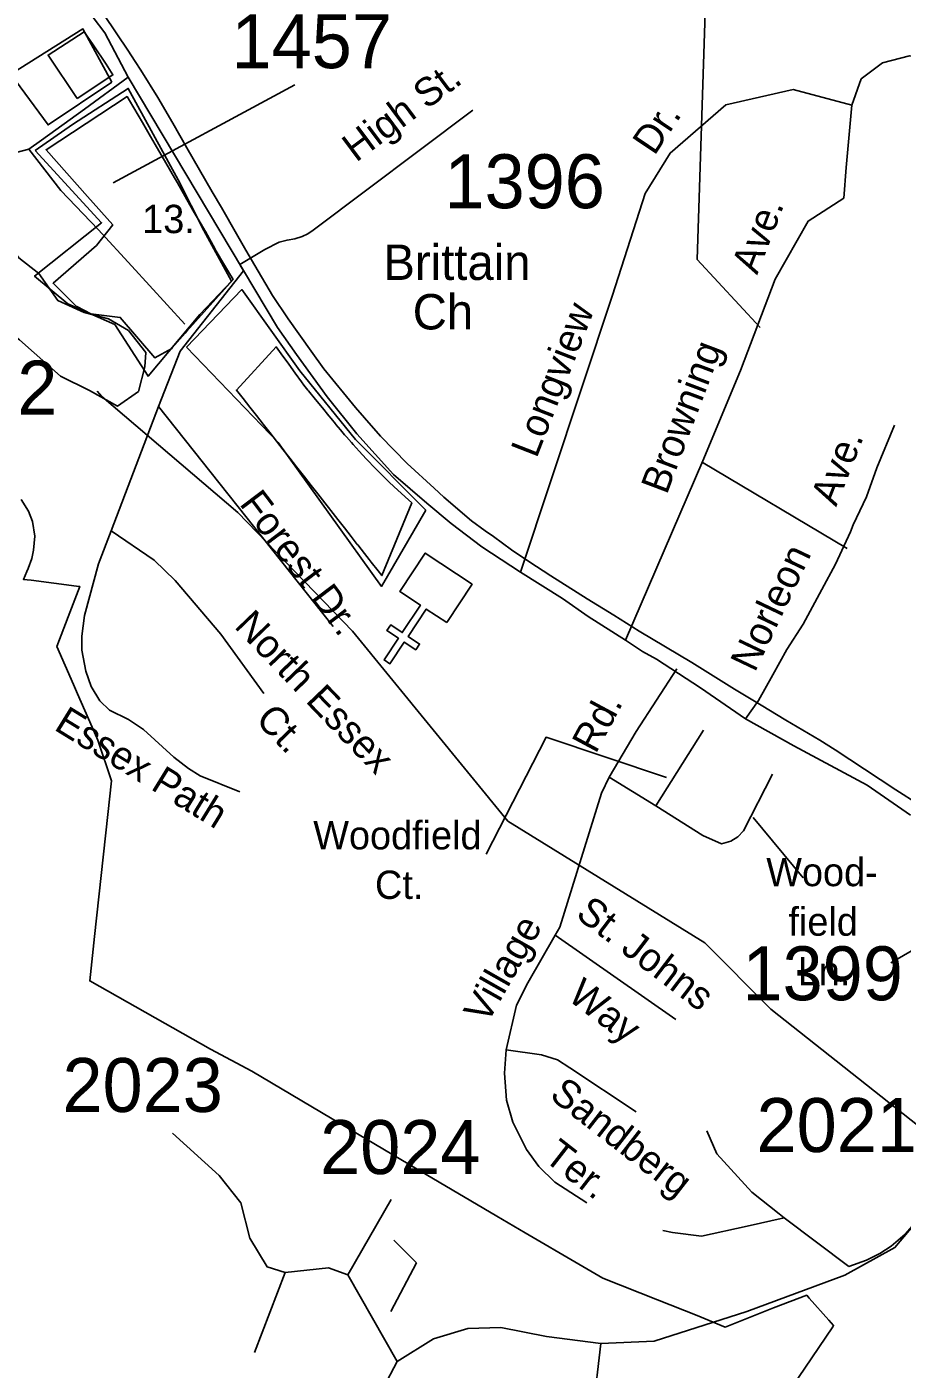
# Model space of a CAD drawing. Extents: x 884530 to 1028605, y 526725 to 653634.
# Drawn here: x 958360 to 960389, y 594238 to 597349 of the extents above; entities that cross this region are included whole.
import ezdxf

# ---------------------------------------------------------------- set-up
doc = ezdxf.new("R2010")
doc.units = 0
for name, color, linetype in [('Exist Boundary Political City Limit New', 7, 'Continuous'), ('Exist Boundary Political City Limit New Hole', 7, 'Continuous'), ('Exist Cultural Church CELL', 7, 'Continuous'), ('Exist Cultural Church Label', 7, 'Continuous'), ('Exist Hydrographic Creek Single Shore', 7, 'Continuous'), ('Exist Hydrographic Pond Over 1500 Sq Ft', 7, 'Continuous'), ('Exist Road Non-System Type 51', 7, 'Continuous'), ('Exist Road Non-System Type 51 Label', 7, 'Continuous'), ('Exist Road Primary NC Attributed', 7, 'Continuous'), ('Exist Road Secondary Type 51 Attributed', 7, 'Continuous'), ('Exist Road Secondary Type 51 Label', 7, 'Continuous'), ('Exist Road Secondary Type 51 Number Label', 7, 'Continuous'), ('Map Preparation Boundary City Limit Buffer Line', 7, 'Continuous')]:
    doc.layers.add(name, color=color, linetype=linetype)

msp = doc.modelspace()

# ---------------------------------------------------------------- linework, layer by layer
at = {"layer": 'Exist Boundary Political City Limit New'}
for points in [[(959720.4, 595985.6), (959658.6, 596023.2), (959574.1, 596077), (959523.8, 596109.8), (959483.3, 596137.1), (959441.2, 596167.6), (959422.2, 596181.3), (959390.2, 596204.4), (959326.6, 596258.8), (959303.9, 596279.7), (959241.4, 596337.2), (959179.9, 596400.2), (959142.2, 596443.1), (959121.4, 596466.9), (959048.4, 596556.8), (959019.1, 596597.1), (958965.6, 596672.1), (958929.2, 596726.7), (958888.4, 596795.6), (958867.1, 596831.4), (958845.4, 596869.1), (958811.1, 596929.9), (958789.4, 596966.6), (958730.8, 597068.8), (958697.8, 597125.9), (958663.2, 597184.9), (958623.5, 597248.8), (958610.8, 597268.3), (958594, 597294.9), (958568.3, 597332.9), (958536.3, 597379.8)], [(958346.1, 596253.5), (958363.1, 596226.4), (958372.9, 596202.9), (958378.4, 596168.4), (958375.1, 596136.2), (958371, 596116.7), (958362.8, 596093.8), (958359.8, 596087.1), (958351.6, 596068.6), (958360.2, 596067.5), (958369.2, 596066.4), (958474.7, 596053.2), (958482.1, 596052.4), (958466.9, 596012.2), (958455.2, 595981.7), (958429.1, 595913.2), (958467.5, 595825.1), (958472.2, 595814.2), (958477.1, 595803.2), (958510.7, 595726.1), (958523.9, 595695.9), (958556.2, 595601.6), (958547.7, 595523.5), (958516.8, 595241.2), (958505.5, 595138.1), (958785.6, 594979.6), (958881.4, 594928.6), (959088.5, 594806.2), (959285.8, 594689.6), (959449.6, 594592.9), (959514.7, 594554.6), (959639.3, 594481.4), (959694.8, 594449.1), (959821.4, 594399.1), (959913.8, 594362.6), (959978.9, 594335.4), (960090.7, 594380.4), (960167.8, 594409.7), (960173.6, 594403.1)], [(960427.8, 595546.7), (960374.6, 595580.7), (960301.9, 595628.6), (960234, 595673.8), (960197.8, 595695.6), (960119.1, 595742.2), (960062.5, 595776.9), (960000, 595813.9), (959901.1, 595875.6), (959779.4, 595948.4), (959720.4, 595985.6)], [(960173.6, 594403.1), (960219.1, 594351.9), (960230.2, 594339.3), (960228.2, 594336.2), (960163.4, 594241), (960103.8, 594153.4)]]:
    msp.add_lwpolyline(points, dxfattribs=at)
at = {"layer": 'Exist Boundary Political City Limit New Hole'}
for points in [[(958557, 597221.1), (958489.6, 597344), (958322.4, 597239.4)], [(958475.9, 597182.9), (958559.2, 597237.6), (958543.3, 597262.7), (958513, 597307.6), (958492.5, 597337.5), (958408.7, 597283.6), (958475.9, 597182.9)], [(958322.4, 597239.4), (958408.7, 597121.7), (958557, 597221.1)], [(958834.3, 596759.9), (958770.1, 596876.8), (958710.7, 596994.5), (958594.8, 597206.3), (958465.4, 597122.6), (958379.1, 597062.5)], [(958696.3, 596604.8), (958726.9, 596639.4), (958730.8, 596643.9), (958837.7, 596763.5), (958827.5, 596780.9), (958815.6, 596800.6), (958798.9, 596829.2), (958791.8, 596842.1), (958773.7, 596874.8), (958772.6, 596876.8), (958763.9, 596891.9), (958747.8, 596919), (958737.4, 596936.6), (958708.6, 596987.2), (958701.9, 596998.7), (958681.6, 597033.8), (958657.3, 597076.1), (958646.4, 597095.1), (958627.8, 597127), (958597.6, 597177.9), (958591.9, 597187.2), (958496.8, 597124.8), (958404.1, 597064), (958500.1, 596955.9), (958558.8, 596889.8), (958520.7, 596842.4), (958420.4, 596754.7), (958474.5, 596701.2), (958475.3, 596700.8), (958508.2, 596683.5), (958576.2, 596675.6), (958656.1, 596582), (958695.8, 596603.4), (958696.3, 596604.8)], [(958379.1, 597062.5), (958532.8, 596895.1), (958377.4, 596771.5), (958454.5, 596707.4), (958563.2, 596659.2), (958640.7, 596539.1), (958760.7, 596682.4), (958834.3, 596759.9)], [(959284.6, 596228.8), (959121.9, 596392.3), (958992.5, 596551.8), (958857.7, 596740.1), (958729.7, 596606.5)], [(958729.7, 596606.5), (958942.6, 596385.7), (959182.1, 596052.2), (959284.6, 596228.8)], [(958953.3, 596585.6), (958937.6, 596607.5), (958845.6, 596507.1), (958861.1, 596487.4), (958876.6, 596467.6), (958891.9, 596448.1), (958907.4, 596428.2), (958922.6, 596408.9), (958938.2, 596389.1), (958954.1, 596368.8), (958969.2, 596349.4), (958985, 596329.2), (959003.1, 596306.1), (959018.6, 596286.4), (959034.1, 596266.6), (959050.1, 596246.2), (959064, 596228.5), (959080.5, 596207.4), (959095.8, 596188), (959111.5, 596167.9), (959125.8, 596149.6), (959126.8, 596148.4), (959142.2, 596128.8), (959153.4, 596114.4), (959157.8, 596108.8), (959174.1, 596088), (959182.9, 596077.2), (959251.9, 596246.1), (959236.7, 596259.8), (959227.2, 596268.3), (959219.4, 596275.6), (959200.4, 596293.4), (959190.1, 596303.1), (959181.6, 596311.6), (959172.5, 596320.8), (959165, 596328.6), (959149.9, 596344.3), (959146.4, 596348.1), (959130, 596365.8), (959116.5, 596380.8), (959112.2, 596385.6), (959100.6, 596398.7), (959096.1, 596403.8), (959086.6, 596414.9), (959076.3, 596427.2), (959075, 596428.8), (959065, 596441.2), (959059.6, 596447.8), (959044.7, 596465.9), (959028.8, 596485.4), (959012.4, 596505.4), (959011.1, 596506.9), (959002.1, 596518.4), (958996.6, 596526.1), (958981.6, 596546.6), (958966.8, 596567), (958956.1, 596581.6), (958953.3, 596585.6)]]:
    msp.add_lwpolyline(points, dxfattribs=at)
at = {"layer": 'Exist Cultural Church CELL'}
msp.add_lwpolyline([(959333, 595968.5), (959285.5, 595999.9), (959243.3, 595936.5), (959270, 595918.8), (959261.1, 595905.5), (959234.5, 595923.2), (959201.2, 595873.2), (959187.8, 595882), (959221.1, 595932.1), (959194.5, 595949.8), (959203.3, 595963.1), (959230, 595945.4), (959272.2, 596008.8), (959224.2, 596040.8), (959283.2, 596129.5), (959391.9, 596057.1)], close=True, dxfattribs=at)
at = {"layer": 'Exist Hydrographic Creek Single Shore'}
msp.add_lwpolyline([(962405.5, 592883.5), (962305.3, 593064), (962005, 593651.9), (961751.1, 594064.5), (961685.5, 594098.6), (961333.8, 594053.2), (961134.8, 594083.4), (961005, 594187.8), (960783, 594520.5), (960084.9, 595072.7), (959931.8, 595226.7), (959474.7, 595508.3), (959114.7, 595948.7), (958848.8, 596223.2), (958533.1, 596492), (958522.9, 596504.8)], dxfattribs=at)
at = {"layer": 'Exist Hydrographic Pond Over 1500 Sq Ft'}
msp.add_lwpolyline([(958254.5, 596897.6), (958193.5, 596849.2), (958180.9, 596794.4), (958216.6, 596729.2), (958260.8, 596687.1), (958342.9, 596623.9), (958437.5, 596539.8), (958504.9, 596506.1), (958570.1, 596470.3), (958618.5, 596504), (958633.2, 596560.8), (958635.3, 596594.5), (958595.3, 596645), (958549, 596672.4), (958492.2, 596687.1), (958431.2, 596714.5), (958387, 596777.6), (958340.8, 596813.4), (958302.9, 596866), (958277.7, 596889.2)], close=True, dxfattribs=at)
at = {"layer": 'Exist Road Non-System Type 51'}
for p, q in [((958861.6, 596783.7), (958853.2, 596798)), ((958664.9, 596469.2), (958555, 596180.9)), ((958664.9, 596469.2), (959070.1, 595959.3)), ((959923.5, 596341.1), (960261.3, 596140.1)), ((959818, 595543.9), (959928.6, 595719)), ((959709.8, 595610.1), (959818, 595543.9)), ((959584.8, 595244), (959864.1, 595049)), ((960265.5, 594476.4), (960115.8, 594589.4))]:
    msp.add_line(p, q, dxfattribs=at)
for points in [[(958853.2, 596798), (958911.1, 596833), (958944.7, 596849.6), (958963, 596854.7), (958981.2, 596857.5), (958998.3, 596863.2), (959011.4, 596869.5), (959023.4, 596877.4), (959393.9, 597156.2)], [(958861.6, 596783.7), (958715, 596597.5), (958664.9, 596469.2)], [(958555, 596180.9), (958526, 596104.4), (958493.4, 595985.1), (958487.4, 595936.8), (958487.2, 595904.4), (958496.2, 595855.8), (958508.6, 595820), (958529, 595786.9), (958551.1, 595765.5), (958594.9, 595743.5), (958630.1, 595720.7), (958700.5, 595656.8), (958734.7, 595630.5), (958761.3, 595613.2), (958853.7, 595576.5)], [(958555, 596180.9), (958655.1, 596113), (958703.6, 596065.7), (958809.3, 595941.4), (958908.7, 595804.4)], [(959866.3, 595861.4), (959772.4, 595716.4), (959709.8, 595610.1)], [(959709.8, 595610.1), (959692.1, 595573.4), (959595.2, 595262.8), (959584.8, 595244)], [(959818, 595543.9), (959926.7, 595474.9), (959969.9, 595455.6), (959991.7, 595461.8), (960008, 595471.9), (960021, 595485.9), (960088.1, 595617.2)], [(959584.8, 595244), (959521.3, 595133.9), (959495, 595081.9), (959470.6, 594978.1)], [(959470.6, 594978.1), (959466.8, 594924.6), (959471.9, 594862), (959486.5, 594810.8), (959518.2, 594747.6), (959546.4, 594708.3), (959584, 594672.1), (959658, 594624.2)], [(959470.6, 594978.1), (959552.9, 594966.5), (959589.9, 594955.1), (959618.5, 594936.7), (959772.7, 594834.5)], [(960605, 594840), (960568.5, 594791), (960445.4, 594607.7), (960396, 594550.9), (960363.6, 594523.6), (960337.3, 594506.1), (960306.4, 594491.1), (960265.5, 594476.4)], [(960115.8, 594589.4), (960104.2, 594598.1), (960040.7, 594648.4), (959959.4, 594737.6), (959935.8, 594790.6)], [(960115.8, 594589.4), (960029.9, 594569.8), (959923.5, 594546.7), (959856.6, 594554.9), (959833.9, 594560)]]:
    msp.add_lwpolyline(points, dxfattribs=at)
at = {"layer": 'Exist Road Non-System Type 51 Label'}
for points in [[(959842.3, 595609.7), (959563.6, 595702.7), (959424.2, 595431.5)], [(960043.7, 595516.7), (960159.8, 595377.2)]]:
    msp.add_lwpolyline(points, dxfattribs=at)
at = {"layer": 'Exist Road Primary NC Attributed'}
for points in [[(958594.5, 597232.2), (958540.1, 597335.4), (958486.6, 597406.4), (958414.1, 597504.8), (958376.2, 597549.7), (958288.3, 597751.3), (958212.3, 597777.6), (958146.7, 597860.4), (958093.7, 597929.6), (958010.7, 598018.5), (957938.5, 598091.1), (957845.3, 598184.3), (957661, 598351.1)], [(959504, 596085.6), (959414.6, 596143.9), (959343.1, 596197.9), (959286.8, 596244.9), (959209.7, 596311.2), (959124.9, 596406.1), (959055.5, 596491.5), (958984.8, 596590), (958940.7, 596652.3), (958594.5, 597232.2)], [(959747.8, 595927.3), (959661.2, 595982.2), (959601.4, 596024.1), (959504, 596085.6)], [(960026.1, 595745.7), (959921.4, 595817.5), (959819.7, 595883.4), (959786.8, 595901.3), (959747.8, 595927.3)], [(960408, 595522.3), (960307.6, 595591.6), (960137.6, 595682.6), (960026.1, 595745.7)]]:
    msp.add_lwpolyline(points, dxfattribs=at)
at = {"layer": 'Exist Road Secondary Type 51 Attributed'}
for points in [[(960680, 597278.2), (960405.9, 597281.7), (960343.6, 597265.7), (960293.7, 597228.3), (960272.4, 597167.7)], [(958594.5, 597232.2), (958493.1, 597158.2), (958393.8, 597086.3), (958364.2, 597065.2)], [(959504, 596085.6), (959717.6, 596727), (959793.3, 596963), (959851.1, 597056.5), (959980.2, 597167.9), (960136, 597203.5), (960272.4, 597167.7)], [(960272.4, 597167.7), (960259.4, 597022.9), (960254, 596952), (960171.4, 596899), (960094.4, 596764.1), (960014.6, 596552.2), (959926.6, 596343), (959747.8, 595927.3)], [(958364.2, 597065.2), (958239.5, 597033.4), (958108.5, 597031.3), (958042.2, 597009.1), (957958.4, 596946.7), (957920.2, 596866), (957922.3, 596750.2), (958004.4, 596586.1), (958011.3, 596515.3)], [(958364.2, 597065.2), (958438.1, 596970), (958524.8, 596879.1), (958603, 596794.5), (958725.8, 596659.7)], [(960026.1, 595745.7), (960056, 595787.6), (960089.3, 595847.5), (960121.7, 595905.8), (960159.7, 595964.5), (960202.6, 596045.2), (960234.6, 596104), (960269.3, 596178.9), (960275.8, 596194.6), (960306.1, 596259.6), (960330.3, 596326.9), (960371.2, 596425.9)], [(960863.7, 595129.7), (960742.5, 595009.6), (960626, 594867.8), (960541.5, 594739.7), (960438.4, 594599.5), (960372.3, 594520.1), (960256, 594456.6), (960028.6, 594371.9), (959814.4, 594303.1), (959690.1, 594297.8)], [(958958.7, 594462.3), (958916.4, 594475.6), (958876.7, 594541.7), (958855.6, 594623.8), (958805.3, 594687.3), (958696.9, 594785.2)], [(959104.1, 594457), (959204.6, 594631.7)], [(958958.7, 594462.3), (958887.3, 594277.1)], [(959104.1, 594457), (959059.2, 594472.9), (958958.7, 594462.3)], [(959217.8, 594255.9), (959104.1, 594457)], [(959690.1, 594297.8), (959564.2, 594314.2), (959458.5, 594335.3), (959381.8, 594332.7), (959302.5, 594308.9), (959217.8, 594255.9)], [(959690.1, 594297.8), (959672.7, 594144.8), (959617.1, 593930.5)], [(959217.8, 594255.9), (959186.3, 594196), (959178.3, 594124.5), (959207.4, 594042.5), (959231.2, 593984.3), (959223.3, 593897), (959225.9, 593732.9), (959218, 593680), (959183.6, 593635), (959120.2, 593598), (959025, 593584.7), (958969.4, 593598), (958911.3, 593627.1), (958831.9, 593698.5), (958776.4, 593746.1), (958593.9, 593857.3)]]:
    msp.add_lwpolyline(points, dxfattribs=at)
at = {"layer": 'Exist Road Secondary Type 51 Label'}
for points in [[(958980.7, 597214.9), (958559.8, 596987.5)], [(960362.5, 595180), (960717.1, 595384.7)], [(959263.3, 594484.5), (959210.4, 594537.4)], [(959263.3, 594484.5), (959203.8, 594372)]]:
    msp.add_lwpolyline(points, dxfattribs=at)
at = {"layer": 'Exist Road Secondary Type 51 Number Label'}
msp.add_lwpolyline([(960059.5, 596652.4), (959913.9, 596809.9), (959937.5, 597550.1)], dxfattribs=at)
at = {"layer": 'Map Preparation Boundary City Limit Buffer Line'}
for points in [[(959720.4, 595985.6), (959658.6, 596023.2), (959574.1, 596077), (959523.8, 596109.8), (959483.3, 596137.1), (959441.2, 596167.6), (959422.2, 596181.3), (959390.2, 596204.4), (959326.6, 596258.8), (959303.9, 596279.7), (959241.4, 596337.2), (959179.9, 596400.2), (959142.2, 596443.1), (959121.4, 596466.9), (959048.4, 596556.8), (959019.1, 596597.1), (958965.6, 596672.1), (958929.2, 596726.7), (958888.4, 596795.6), (958867.1, 596831.4), (958845.4, 596869.1), (958811.1, 596929.9), (958789.4, 596966.6), (958730.8, 597068.8), (958697.8, 597125.9), (958663.2, 597184.9), (958623.5, 597248.8), (958610.8, 597268.3), (958594, 597294.9), (958568.3, 597332.9), (958536.3, 597379.8)], [(958475.9, 597182.9), (958559.2, 597237.6), (958543.3, 597262.7), (958513, 597307.6), (958492.5, 597337.5), (958408.7, 597283.6), (958475.9, 597182.9)], [(958696.3, 596604.8), (958726.9, 596639.4), (958730.8, 596643.9), (958837.7, 596763.5), (958827.5, 596780.9), (958815.6, 596800.6), (958798.9, 596829.2), (958791.8, 596842.1), (958773.7, 596874.8), (958772.6, 596876.8), (958763.9, 596891.9), (958747.8, 596919), (958737.4, 596936.6), (958708.6, 596987.2), (958701.9, 596998.7), (958681.6, 597033.8), (958657.3, 597076.1), (958646.4, 597095.1), (958627.8, 597127), (958597.6, 597177.9), (958591.9, 597187.2), (958496.8, 597124.8), (958404.1, 597064), (958500.1, 596955.9), (958558.8, 596889.8), (958520.7, 596842.4), (958420.4, 596754.7), (958474.5, 596701.2), (958475.3, 596700.8), (958508.2, 596683.5), (958576.2, 596675.6), (958656.1, 596582), (958695.8, 596603.4), (958696.3, 596604.8)], [(958953.3, 596585.6), (958937.6, 596607.5), (958845.6, 596507.1), (958861.1, 596487.4), (958876.6, 596467.6), (958891.9, 596448.1), (958907.4, 596428.2), (958922.6, 596408.9), (958938.2, 596389.1), (958954.1, 596368.8), (958969.2, 596349.4), (958985, 596329.2), (959003.1, 596306.1), (959018.6, 596286.4), (959034.1, 596266.6), (959050.1, 596246.2), (959064, 596228.5), (959080.5, 596207.4), (959095.8, 596188), (959111.5, 596167.9), (959125.8, 596149.6), (959126.8, 596148.4), (959142.2, 596128.8), (959153.4, 596114.4), (959157.8, 596108.8), (959174.1, 596088), (959182.9, 596077.2), (959251.9, 596246.1), (959236.7, 596259.8), (959227.2, 596268.3), (959219.4, 596275.6), (959200.4, 596293.4), (959190.1, 596303.1), (959181.6, 596311.6), (959172.5, 596320.8), (959165, 596328.6), (959149.9, 596344.3), (959146.4, 596348.1), (959130, 596365.8), (959116.5, 596380.8), (959112.2, 596385.6), (959100.6, 596398.7), (959096.1, 596403.8), (959086.6, 596414.9), (959076.3, 596427.2), (959075, 596428.8), (959065, 596441.2), (959059.6, 596447.8), (959044.7, 596465.9), (959028.8, 596485.4), (959012.4, 596505.4), (959011.1, 596506.9), (959002.1, 596518.4), (958996.6, 596526.1), (958981.6, 596546.6), (958966.8, 596567), (958956.1, 596581.6), (958953.3, 596585.6)], [(958346.1, 596253.5), (958363.1, 596226.4), (958372.9, 596202.9), (958378.4, 596168.4), (958375.1, 596136.2), (958371, 596116.7), (958362.8, 596093.8), (958359.8, 596087.1), (958351.6, 596068.6), (958360.2, 596067.5), (958369.2, 596066.4), (958474.7, 596053.2), (958482.1, 596052.4), (958466.9, 596012.2), (958455.2, 595981.7), (958429.1, 595913.2), (958467.5, 595825.1), (958472.2, 595814.2), (958477.1, 595803.2), (958510.7, 595726.1), (958523.9, 595695.9), (958556.2, 595601.6), (958547.7, 595523.5), (958516.8, 595241.2), (958505.5, 595138.1), (958785.6, 594979.6), (958881.4, 594928.6), (959088.5, 594806.2), (959285.8, 594689.6), (959449.6, 594592.9), (959514.7, 594554.6), (959639.3, 594481.4), (959694.8, 594449.1), (959821.4, 594399.1), (959913.8, 594362.6), (959978.9, 594335.4), (960090.7, 594380.4), (960167.8, 594409.7), (960173.6, 594403.1)], [(960427.8, 595546.7), (960374.6, 595580.7), (960301.9, 595628.6), (960234, 595673.8), (960197.8, 595695.6), (960119.1, 595742.2), (960062.5, 595776.9), (960000, 595813.9), (959901.1, 595875.6), (959779.4, 595948.4), (959720.4, 595985.6)], [(960173.6, 594403.1), (960219.1, 594351.9), (960230.2, 594339.3), (960228.2, 594336.2), (960163.4, 594241), (960103.8, 594153.4)]]:
    msp.add_lwpolyline(points, dxfattribs=at)

# ---------------------------------------------------------------- texts
at = {"layer": 'Exist Cultural Church Label'}
for s, p in [('Brittain', (959186.1, 596762.4)), ('Ch', (959254.2, 596647.7))]:
    msp.add_text(s, height=82.02, dxfattribs=at).set_placement(p)
at = {"layer": 'Exist Road Non-System Type 51 Label'}
for s, height, rotation, p in [('High St.', 65.62, 36.7656, (959122.8, 597033.7)), ('Forest Dr.', 65.62, 307.101, (958850.6, 596243.4)), ('North Essex', 65.617, 313.8533, (958838.2, 595958)), ('Rd.', 65.62, 61.8024, (959678.4, 595662.5)), ('Essex Path', 65.62, 328.3774, (958420.1, 595721.5)), ('Ct.', 65.62, 313.8533, (958887.2, 595741.2)), ('St. Johns', 65.62, 322.6991, (959629.3, 595287)), ('Village', 65.62, 60.4422, (959426.4, 595035.9)), ('Way', 65.62, 322.6991, (959610.6, 595096.3)), ('Sandberg', 65.62, 322.1022, (959568.8, 594867.9)), ('Ter.', 65.62, 322.1022, (959555.2, 594724.2))]:
    msp.add_text(s, height=height, rotation=rotation, dxfattribs=at).set_placement(p)
for s, p in [('Woodfield', (959023.6, 595442.9)), ('Wood-', (960073.9, 595357.6)), ('Ct.', (959166.7, 595328.1)), ('field', (960125.4, 595242.8)), ('Ln.', (960147, 595128))]:
    msp.add_text(s, height=65.62, dxfattribs=at).set_placement(p)
at = {"layer": 'Exist Road Secondary Type 51 Label'}
for s, rotation, p in [('Dr.', 56.2521, (959814.5, 597048.7)), ('Ave.', 68.9658, (960052.9, 596772.8)), ('Longview', 68.7026, (959541.3, 596347.3)), ('Browning', 69.3802, (959843.2, 596263)), ('Ave.', 68.474, (960236.1, 596235.3)), ('Norleon', 64.5084, (960047.5, 595851.1))]:
    msp.add_text(s, height=65.62, rotation=rotation, dxfattribs=at).set_placement(p)
msp.add_text('13.', height=65.62, dxfattribs=at).set_placement((958627, 596870.9))
at = {"layer": 'Exist Road Secondary Type 51 Number Label'}
for s, p in [('1457', (958834.2, 597253.1)), ('1396', (959327.9, 596928.6)), ('1462', (958058.5, 596450.4)), ('1399', (960018.9, 595093.2)), ('2023', (958442.2, 594834.4)), ('2021', (960051.4, 594741.5)), ('2024', (959039.6, 594690.5))]:
    msp.add_text(s, height=125, dxfattribs=at).set_placement(p)

doc.saveas('drawing.dxf')
